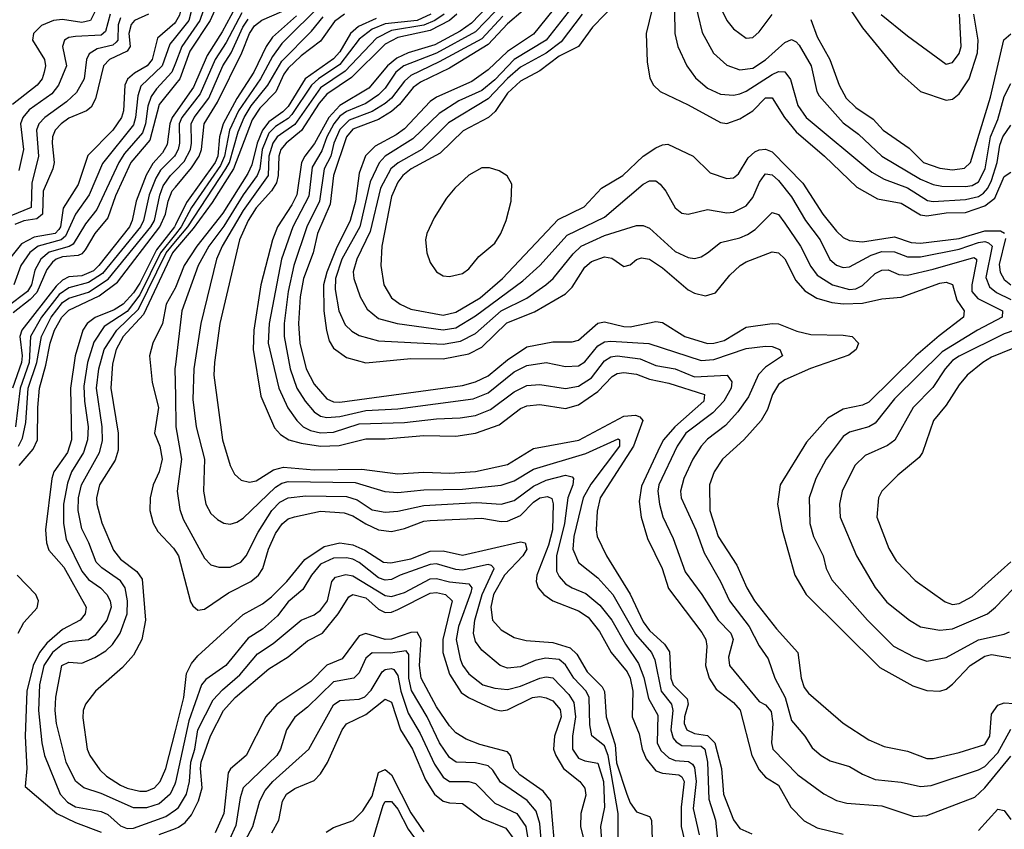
# Model space of a CAD drawing. Header units: inches. Extents: x 990535 to 1117859, y 769386 to 892122.
# Tile 331 of 656: x 1069517 to 1072570, y 783801 to 786313. Entities that reach past the tile are written whole.
import ezdxf

# ---------------------------------------------------------------- set-up
doc = ezdxf.new("R2010")
doc.units = ezdxf.units.IN
doc.header["$MEASUREMENT"] = 0
doc.layers.add('B0768', color=7, linetype='Continuous')
doc.layers.add('B0778', color=7, linetype='Continuous')

msp = doc.modelspace()

# ---------------------------------------------------------------- linework, layer by layer
at = {"layer": 'B0768', "color": 5}
for points, elevation in [([(1069776.1, 786390), (1069737.2, 786310), (1069710, 786303.8), (1069650, 786313.3), (1069621.5, 786310), (1069584.6, 786295.4), (1069559.5, 786270), (1069556.7, 786250), (1069593.6, 786190), (1069596.8, 786170), (1069593.4, 786150), (1069586.4, 786130), (1069571.3, 786110), (1069494.6, 786050)], 2920), ([(1069830, 786318.6), (1069822.8, 786297.2), (1069821, 786250), (1069816.8, 786243.2), (1069805.7, 786234.3), (1069757.9, 786222.1), (1069732.5, 786207.5), (1069724.3, 786190), (1069716.6, 786130), (1069692.8, 786087.2), (1069662.2, 786057.8), (1069594.7, 786010), (1069576.4, 785990), (1069569.3, 785970), (1069575.8, 785890), (1069554.5, 785805.5), (1069552.5, 785730), (1069490, 785704.3)], 2960), ([(1070000, 786305.7), (1069997.8, 786302.2), (1069944.4, 786255.6), (1069928.4, 786190), (1069912.2, 786170), (1069873.2, 786146.8), (1069851.9, 786128.1), (1069842.9, 786110), (1069839.1, 786030), (1069833.3, 786010), (1069805.5, 785970), (1069728, 785892), (1069698.1, 785801.9), (1069652.2, 785727.8), (1069643.2, 785670), (1069638.3, 785661.7), (1069626.9, 785650), (1069561.7, 785638.3), (1069522.3, 785617.7), (1069490, 785575.9)], 3020), ([(1069916.6, 786330), (1069873.2, 786310), (1069862.3, 786297.7), (1069855.5, 786270), (1069860, 786230), (1069850, 786215.4), (1069796.1, 786190), (1069777.2, 786170), (1069752.2, 786067.8), (1069738.3, 786041.7), (1069724.6, 786030), (1069670, 786007.2), (1069645.4, 785990), (1069627.2, 785970), (1069618.8, 785950), (1069617.8, 785930), (1069624.2, 785870), (1069620.2, 785850), (1069590, 785780.7), (1069587.7, 785710), (1069570, 785695.2), (1069530, 785689.1), (1069502.4, 785677.6)], 2980), ([(1069797.2, 786330), (1069783.5, 786276.5), (1069770, 786264.6), (1069690, 786261.2), (1069670, 786257.7), (1069656.6, 786250), (1069650.1, 786230), (1069662.8, 786170), (1069637.5, 786110), (1069616.7, 786083.3), (1069546.8, 786033.2), (1069526.5, 786010), (1069519.6, 785990), (1069528.7, 785910), (1069514.7, 785845.3)], 2940), ([(1070000, 786258.4), (1069983, 786237.1), (1069958.6, 786170), (1069893.3, 786106.7), (1069883.1, 786076.9), (1069876.6, 786010), (1069870, 785987.1), (1069773.5, 785866.5), (1069732.7, 785770), (1069690, 785709.9), (1069658.7, 785641.3), (1069645.6, 785630), (1069574.6, 785610), (1069549, 785591), (1069520.3, 785550), (1069499.1, 785490)], 3040), ([(1070000, 786178.1), (1069989, 786150), (1069941.4, 786098.6), (1069925.3, 786074.7), (1069914.9, 786045.1), (1069907.3, 785990), (1069898.2, 785961.8), (1069842.2, 785897.8), (1069824.4, 785870), (1069756, 785724), (1069720.7, 785679.3), (1069683, 785617), (1069670.5, 785609.5), (1069608.1, 785591.9), (1069582.5, 785570), (1069564.2, 785535.8), (1069553.9, 785490), (1069541.4, 785470), (1069478.1, 785421.9)], 3060), ([(1070000, 786112.6), (1069950, 786050), (1069920.5, 785939.5), (1069861.6, 785870), (1069813.9, 785766.1), (1069790, 785697.9), (1069750.2, 785649.8), (1069720.6, 785599.4), (1069710, 785586.5), (1069698.8, 785581.2), (1069650, 785577.7), (1069630, 785570.1), (1069619.3, 785560.7), (1069601.7, 785538.3), (1069570, 785466.9), (1069550, 785445.2), (1069496.8, 785403.2)], 3080), ([(1070000, 786024.5), (1069989.6, 786010), (1069982.5, 785990), (1069974.7, 785925.3), (1069960.2, 785899.8), (1069930, 785866.6), (1069909.1, 785830.9), (1069878.1, 785750), (1069865.9, 785690), (1069857.4, 785670), (1069762.9, 785550), (1069745.8, 785534.2), (1069710, 785518.7), (1069670, 785515), (1069650, 785504.9), (1069630, 785486.4), (1069524, 785350), (1069517.8, 785330), (1069524.9, 785270), (1069522.8, 785250), (1069495.3, 785170)], 3120), ([(1070000, 785894.9), (1069997.1, 785890), (1069953.9, 785846.1), (1069938.8, 785821.2), (1069918.4, 785770), (1069901.5, 785690), (1069891.5, 785670), (1069774.3, 785525.7), (1069730, 785497.8), (1069670, 785481.3), (1069639.4, 785460.6), (1069584.5, 785390), (1069550.4, 785330), (1069546.3, 785250), (1069518.3, 785170), (1069503.9, 785050)], 3140), ([(1069513.2, 784990), (1069525.6, 785014.4), (1069536.2, 785063.8), (1069543.5, 785170), (1069570.4, 785250), (1069584.5, 785330), (1069614.8, 785390), (1069650, 785435.6), (1069670, 785448.7), (1069730, 785468.1), (1069791.9, 785508.1), (1069923.9, 785670), (1069934.7, 785690), (1069951.3, 785768.7), (1069962.5, 785797.5), (1069984.3, 785830), (1070000, 785845.6)], 3160), ([(1069515.1, 784930), (1069559.4, 784980.6), (1069571.9, 785010), (1069573, 785110), (1069579, 785170), (1069598.6, 785241.4), (1069611.4, 785310), (1069625.4, 785350), (1069648.1, 785390), (1069670, 785412.1), (1069763.9, 785456.1), (1069820.8, 785499.2), (1069951.4, 785670), (1069969.3, 785710), (1069977.5, 785750), (1069990, 785781.9), (1070000, 785793.9)], 3180), ([(1070000, 785676.6), (1069996.8, 785670), (1069941.3, 785598.7), (1069890, 785496), (1069870, 785465.8), (1069837.5, 785430), (1069810, 785412.8), (1069751.2, 785388.8), (1069726.3, 785370), (1069713, 785350), (1069688.9, 785270), (1069674.3, 785170), (1069677.8, 785010), (1069665.6, 784970), (1069623.3, 784910), (1069617.2, 784890), (1069597.3, 784730), (1069600.2, 784690), (1069607.3, 784667.3), (1069654.5, 784614.5), (1069723.1, 784490), (1069720.1, 784470), (1069704.3, 784450), (1069650, 784421.1), (1069601.5, 784378.5), (1069579, 784350), (1069558.5, 784310), (1069539.6, 784230), (1069534.6, 784090), (1069538.8, 783990), (1069533.7, 783933.7), (1069632.6, 783850), (1069690, 783822.1), (1069770, 783792.8)], 3220), ([(1070000, 785647.8), (1069953.8, 785590), (1069890, 785459.2), (1069850, 785407.7), (1069779.2, 785360.8), (1069747, 785313), (1069726.9, 785250), (1069715.8, 785175.8), (1069717.7, 785130), (1069729.6, 785050), (1069726.9, 785010), (1069715.4, 784970), (1069678.1, 784910), (1069665.1, 784874.9), (1069653.3, 784810), (1069652.5, 784750), (1069661.3, 784701.3), (1069710, 784602.4), (1069730, 784575.8), (1069767.4, 784550), (1069786.9, 784530), (1069797.3, 784510), (1069801, 784490), (1069787.1, 784450), (1069750, 784402.7), (1069730, 784389.3), (1069670, 784382.6), (1069650, 784374.9), (1069618.9, 784350), (1069592.5, 784310), (1069578.2, 784250), (1069575, 784170), (1069585.3, 784070), (1069594, 784030), (1069643.1, 783910), (1069665.3, 783885.3), (1069690, 783870.9), (1069770, 783856.9), (1069790, 783847.7), (1069830, 783812.3), (1069850, 783803.9), (1069870, 783805.1), (1069970, 783840.8), (1070000, 783862)], 3240), ([(1070000, 783947.1), (1069998.7, 783941.3), (1069983.7, 783910), (1069950, 783880.8), (1069910, 783867.5), (1069870, 783867.9), (1069770, 783912.1), (1069715.6, 783930), (1069690, 783950.8), (1069661.2, 784010), (1069631.7, 784130), (1069627.2, 784170), (1069629.2, 784210.8), (1069648.3, 784310), (1069670, 784319.9), (1069710, 784317), (1069750, 784334.1), (1069784.5, 784355.5), (1069805.1, 784374.9), (1069828.6, 784410), (1069850.3, 784470), (1069851, 784510), (1069844.1, 784550), (1069830, 784572.2), (1069772.2, 784612.2), (1069754.1, 784630), (1069732, 784690), (1069710, 784733.7), (1069698.4, 784790), (1069699.1, 784830), (1069708.5, 784870), (1069764.3, 784970), (1069773.6, 785006.4), (1069773.1, 785050), (1069755.6, 785170), (1069762.1, 785230), (1069778.6, 785290), (1069818.6, 785350), (1069885.3, 785414.7), (1069970.9, 785590), (1070000, 785624.7)], 3260), ([(1070000, 785601), (1069990.5, 785590), (1069901.4, 785398.6), (1069838.4, 785330), (1069816.5, 785290), (1069805.3, 785245.3), (1069800.2, 785170), (1069822.9, 785030), (1069822.4, 784977.6), (1069813.1, 784946.9), (1069764.2, 784870), (1069755.3, 784830), (1069756.1, 784810), (1069771.6, 784751.6), (1069807.7, 784667.7), (1069830, 784639.2), (1069880.8, 784600.8), (1069896.9, 784576.9), (1069907.1, 784450), (1069895.4, 784390), (1069870, 784341.6), (1069836.4, 784303.6), (1069752.5, 784230), (1069720.8, 784190), (1069713.8, 784170), (1069713.2, 784146.8), (1069725.9, 784050), (1069734.7, 784030), (1069765.8, 783985.8), (1069786, 783966), (1069830, 783937.8), (1069850, 783928.5), (1069890, 783919.2), (1069910, 783919.8), (1069935, 783930), (1069953.2, 783950), (1069970.1, 783989.9), (1070000, 784107)], 3280), ([(1070000, 785481.8), (1069999.5, 785480.5), (1069971.8, 785430), (1069959.6, 785370), (1069929.7, 785310), (1069919.5, 785270), (1069927.6, 785187.6), (1069947.2, 785110), (1069935.5, 785030), (1069951.8, 784990), (1069958.8, 784950), (1069950.1, 784910), (1069931.2, 784870), (1069921.3, 784830), (1069921.2, 784790), (1069931.2, 784751.2), (1069945.2, 784725.2), (1069994, 784674), (1070000, 784664.7)], 3320), ([(1070000, 785243.5), (1069998.3, 785230), (1070000, 785144.7)], 3340), ([(1069512.3, 784410), (1069530, 784442.6), (1069571.2, 784488.8), (1069575.9, 784510), (1069566.8, 784530), (1069509.4, 784589.4)], 3180), ([(1069950, 783785.6), (1070000, 783804.2)], 3220)]:
    msp.add_lwpolyline(points, dxfattribs=dict(at, elevation=elevation))
at = {"layer": 'B0778', "color": 5}
for points, elevation in [([(1070000, 786901.4), (1070026.1, 786850), (1070075.3, 786795.3), (1070122.9, 786762.9), (1070253.8, 786693.8), (1070269.6, 786669.6), (1070274.9, 786650), (1070272.4, 786630), (1070264.2, 786610), (1070220.1, 786550), (1070190.7, 786490), (1070180.3, 786479.7), (1070155.9, 786464.1), (1070071.6, 786428.4), (1070042.7, 786410), (1070026.8, 786393.2), (1070013.1, 786326.9), (1070000, 786305.7)], 3020), ([(1072036.5, 786430), (1072130, 786287.7), (1072243, 786150), (1072310.2, 786090), (1072390, 786063.3), (1072410, 786066.9), (1072430, 786083), (1072461.1, 786130), (1072487.1, 786210), (1072489.5, 786250), (1072475.7, 786330)], 3720), ([(1071546.9, 786413.1), (1071548.3, 786270), (1071558.1, 786230), (1071585.7, 786170), (1071612.4, 786132.4), (1071650, 786100.6), (1071690, 786081.7), (1071730, 786078.4), (1071750, 786083), (1071770, 786091.4), (1071850, 786143), (1071870, 786151.8), (1071890, 786151.1), (1071907.2, 786127.2), (1071930, 786046.4), (1071955.7, 786010), (1072159.6, 785839.6), (1072197.9, 785817.9), (1072270, 785791.1), (1072332, 785752), (1072350, 785748.7), (1072450, 785754.7), (1072490, 785764.9), (1072505.5, 785774.5), (1072519.2, 785790), (1072530, 785814.3), (1072548.3, 785870), (1072556.1, 785923.9), (1072566, 785950), (1072590, 785985.8)], 3640), ([(1071662.7, 786410), (1071709.6, 786310), (1071730, 786284.8), (1071770, 786255.6), (1071790, 786258), (1071810, 786275.6), (1071850, 786328.8)], 3680), ([(1070057, 786370), (1070041.2, 786310), (1070000, 786258.4)], 3040), ([(1070096.9, 786370), (1070076, 786310), (1070020.4, 786230), (1070000, 786178.1)], 3060), ([(1070134.3, 786370), (1070107.5, 786310), (1070044.9, 786215.1), (1070013.8, 786130), (1070000, 786112.6)], 3080), ([(1070456.2, 786363.8), (1070330, 786239.4), (1070301.1, 786198.9), (1070263.7, 786130), (1070195.7, 786030), (1070167.8, 785970), (1070152.4, 785890), (1070139.8, 785860.2), (1070049.9, 785730.1), (1070017.8, 785670), (1070000, 785647.8)], 3240), ([(1071192.9, 786370), (1071110, 786267.8), (1071030, 786214.4), (1070970, 786157.4), (1070919.1, 786120.9), (1070810, 786072.5), (1070790, 786059.4), (1070710, 785974.2), (1070684.5, 785955.5), (1070619.3, 785920.7), (1070589.7, 785890.3), (1070570, 785836.5), (1070558, 785750), (1070542.1, 785690), (1070498, 785602), (1070469.5, 785530), (1070459, 785490), (1070459.7, 785410), (1070468.4, 785348.4), (1070477.2, 785317.2), (1070490, 785293.9), (1070530, 785265.1), (1070590, 785248.7), (1070730, 785262), (1070830, 785261.2), (1070910, 785276.4), (1070950, 785296.9), (1071027.9, 785372.1), (1071113, 785407), (1071210, 785462.9), (1071230, 785483.3), (1071270, 785545.4), (1071290, 785562.8), (1071330, 785577.8), (1071352.9, 785572.9), (1071390, 785547.6), (1071410, 785552), (1071430, 785568.6), (1071445.5, 785574.5), (1071470, 785570.5), (1071510, 785543.6), (1071590, 785474.5), (1071610, 785464.1), (1071643.4, 785456.6), (1071674.2, 785465.8), (1071719.5, 785520.5), (1071751.4, 785550), (1071770, 785561.5), (1071850, 785592.5), (1071870, 785589.6), (1071890, 785571.3), (1071924, 785504), (1071951.4, 785471.4), (1071988.9, 785448.9), (1072035.6, 785435.6), (1072071.1, 785431.1), (1072130, 785434), (1072190, 785446.7), (1072250, 785452.3), (1072370, 785495.6), (1072390, 785498.3), (1072410, 785491.8), (1072423.1, 785443.1), (1072445.8, 785410), (1072443.9, 785390), (1072367.9, 785332.1), (1072296.3, 785270), (1072150, 785126.4), (1072130, 785116.8), (1072070, 785104.6), (1072023.1, 785076.9), (1071957.3, 785002.7), (1071875.2, 784870), (1071866.4, 784810), (1071881, 784730), (1071921, 784590), (1071955.8, 784530), (1072183.7, 784303.7), (1072286.6, 784246.6), (1072330, 784232.1), (1072370, 784230.1), (1072390, 784236.6), (1072410, 784251.6), (1072464.8, 784310), (1072510, 784338.7), (1072530, 784343.2), (1072590, 784333.4)], 3520), ([(1071370, 786367.9), (1071293.3, 786290), (1071249.8, 786230.2), (1071190, 786199.9), (1071130, 786154.3), (1071070, 786122.1), (1071030, 786085.4), (1070991.7, 786028.3), (1070970.9, 786009.1), (1070891.9, 785968.1), (1070821.3, 785898.7), (1070731.4, 785850), (1070705, 785830), (1070690, 785808.9), (1070670, 785764), (1070639.7, 785610), (1070636.7, 785550), (1070646.1, 785490), (1070670.1, 785450), (1070696.8, 785430), (1070730, 785414.7), (1070830, 785396.1), (1070870, 785405.3), (1070945.3, 785450), (1071013.9, 785510), (1071187.3, 785692.7), (1071267.7, 785732.3), (1071321.4, 785790), (1071387.8, 785830), (1071450, 785889.3), (1071490, 785915.4), (1071510, 785925.2), (1071527.3, 785927.3), (1071605.2, 785890), (1071657.8, 785837.8), (1071710, 785820.6), (1071730, 785822.5), (1071745.5, 785834.5), (1071775.7, 785884.3), (1071797.1, 785902.9), (1071810, 785909.7), (1071830, 785911.7), (1071850, 785903.1), (1071945.7, 785805.7), (1072007.2, 785710), (1072050, 785657.3), (1072070, 785636.8), (1072090, 785628), (1072130, 785624.1), (1072230, 785639.8), (1072281.5, 785621.5), (1072310, 785619.4), (1072430, 785634.7), (1072510, 785658.3), (1072558.3, 785658.3), (1072570.7, 785650.7)], 3580), ([(1071488.6, 786390), (1071459.2, 786270), (1071462.7, 786182.7), (1071471.5, 786131.5), (1071482.4, 786110), (1071503.6, 786090), (1071590, 786049), (1071690, 785993.8), (1071710, 785991.3), (1071750, 786005.7), (1071790, 786030.5), (1071830, 786070.1), (1071850, 786070.1), (1071888.2, 786010), (1071924.9, 785964.9), (1072012.4, 785890), (1072113.4, 785793.4), (1072177.3, 785757.3), (1072250, 785743.9), (1072310, 785707.3), (1072330, 785704.3), (1072390, 785713.5), (1072450, 785714.7), (1072510, 785735.8), (1072540.9, 785759.1), (1072570, 785826.6), (1072590, 785839.6)], 3620), ([(1071606.5, 786386.5), (1071633.5, 786273.5), (1071668.8, 786208.8), (1071710, 786172.3), (1071750, 786157.9), (1071790, 786162.5), (1071830, 786188.1), (1071890, 786242.7), (1071910, 786251.9), (1071924.3, 786244.3), (1071934.3, 786234.3), (1071971.8, 786170), (1071989.3, 786090), (1071996.5, 786076.5), (1072070, 785992.9), (1072117.9, 785957.9), (1072190.1, 785890), (1072310, 785818.7), (1072350, 785801.3), (1072376.6, 785796.6), (1072450, 785795.6), (1072470, 785798.7), (1072490, 785810.4), (1072510.4, 785850), (1072527.1, 785950), (1072550, 786003.8), (1072570, 786074.7), (1072590, 786115.3)], 3660), ([(1070185.7, 786350), (1070144.9, 786275.1), (1070098, 786202), (1070056.6, 786103.4), (1070000, 786024.5)], 3120), ([(1070000, 785793.9), (1070050, 785853.8), (1070074.1, 785890), (1070081, 785910), (1070088.7, 785990), (1070130, 786057.6), (1070206.2, 786210), (1070229.9, 786270), (1070245.6, 786294.4), (1070268.4, 786311.6), (1070330, 786338.6)], 3180), ([(1070206.2, 786333.8), (1070157.4, 786242.6), (1070123.6, 786190), (1070076.8, 786083.2), (1070020, 786010), (1070011.2, 785990), (1070013.1, 785930), (1070009, 785910), (1070000, 785894.9)], 3140), ([(1070966.9, 786353.1), (1070917.8, 786302.2), (1070882.5, 786277.5), (1070804.9, 786235.1), (1070721.4, 786210), (1070686.1, 786193.9), (1070657.4, 786170), (1070599.7, 786100.3), (1070510, 786046.6), (1070475.3, 786010), (1070431.6, 785928.4), (1070401, 785890), (1070390.8, 785870), (1070376.7, 785770), (1070361.5, 785738.5), (1070316.9, 785670), (1070300.7, 785630), (1070265.1, 785490), (1070242.7, 785350), (1070241.4, 785290), (1070265.3, 785145.3), (1070307.3, 785047.3), (1070326.1, 785026.1), (1070352.1, 785010), (1070390, 784998.8), (1070450, 784989.7), (1070507.7, 784992.3), (1070590, 785012.8), (1070650, 785012.9), (1070770, 785023.1), (1070870, 785020.9), (1070930, 785030.1), (1071003.6, 785056.4), (1071070, 785106.9), (1071090, 785114.8), (1071130, 785119.5), (1071210, 785106.7), (1071250, 785118), (1071310, 785159.3), (1071354.1, 785205.9), (1071370, 785215.5), (1071390, 785219), (1071430, 785213.8), (1071470, 785198), (1071530, 785185.6), (1071641, 785150), (1071638.8, 785130), (1071548.2, 785050), (1071513.9, 785010), (1071503.2, 784990), (1071445.4, 784865.4), (1071438.1, 784818.1), (1071444.5, 784770), (1071464, 784704), (1071508.9, 784610), (1071528.9, 784548.9), (1071632.4, 784412.4), (1071645.1, 784390), (1071648.2, 784370), (1071644.1, 784310), (1071655.2, 784270), (1071676.5, 784236.5), (1071730, 784194.7), (1071751, 784170.9), (1071787.7, 784030), (1071810, 783985.9), (1071830, 783962.7), (1071870, 783938.3), (1071908, 783870), (1071950, 783827.4), (1071990, 783806.1), (1072070, 783786.7)], 3420), ([(1070990, 786337.2), (1070930, 786275.6), (1070810, 786209.1), (1070707.8, 786170), (1070683.2, 786150), (1070650, 786100.8), (1070630, 786079.8), (1070590, 786053.5), (1070530, 786028.4), (1070510, 786014.1), (1070490.8, 785990), (1070470, 785950), (1070454.1, 785905.9), (1070424.5, 785855.5), (1070414.2, 785765.8), (1070364.4, 785670), (1070328.7, 785570), (1070290.5, 785370), (1070287.5, 785310), (1070321.1, 785170), (1070348.7, 785108.7), (1070376, 785070), (1070396.4, 785050), (1070418.7, 785038.7), (1070450, 785031.3), (1070490, 785033.5), (1070570, 785059), (1070710, 785063.6), (1070810, 785074.7), (1070882.5, 785077.5), (1070930, 785085.5), (1070976.8, 785103.2), (1071050, 785158.5), (1071090, 785177.7), (1071130, 785181.3), (1071210, 785169.1), (1071250, 785176.5), (1071290, 785202.2), (1071330, 785254.3), (1071350, 785266.8), (1071370, 785270), (1071441.2, 785261.2), (1071490, 785240.7), (1071550, 785230), (1071610, 785205.4), (1071711.3, 785210), (1071724.9, 785190), (1071723.2, 785170), (1071701, 785130), (1071666.4, 785093.6), (1071582.9, 785030), (1071556, 784990), (1071499.3, 784870), (1071495.9, 784850), (1071500.7, 784810), (1071511.3, 784771.2), (1071543.3, 784703.3), (1071580.5, 784600.5), (1071632.4, 784530), (1071682.6, 784450), (1071722, 784410), (1071729.6, 784390), (1071715.1, 784335.1), (1071717.7, 784310), (1071810, 784197.4), (1071830, 784187.3), (1071846.8, 784166.8), (1071852.6, 784130), (1071848, 784070), (1071852.6, 784050), (1071930, 783970.1), (1072011, 783911), (1072050, 783890.8), (1072082.3, 783882.3), (1072190, 783873.9), (1072290, 783841.3), (1072330, 783844.6), (1072478.5, 783901.5), (1072510, 783930.1), (1072590, 784027.8)], 3440), ([(1071078.5, 786341.5), (1071030, 786300.4), (1070970, 786235.7), (1070850, 786162.7), (1070760.3, 786119.7), (1070737.7, 786102.3), (1070695, 786050), (1070670, 786028), (1070630, 786003.4), (1070550, 785973.1), (1070530.9, 785950), (1070490, 785830), (1070479.6, 785740.4), (1070440.2, 785650), (1070427.1, 785590), (1070397.5, 785510), (1070386.7, 785453.3), (1070381.5, 785370), (1070385.9, 785310), (1070405.2, 785230), (1070430, 785182.6), (1070470, 785136.6), (1070490, 785127.7), (1070510, 785126.1), (1070890, 785178.6), (1070930, 785190), (1070970, 785208), (1071030, 785257.8), (1071090, 785298.5), (1071170, 785314), (1071230, 785313.5), (1071250, 785318.7), (1071310, 785371.1), (1071330, 785375.7), (1071390, 785361.3), (1071410, 785360.6), (1071490, 785376.7), (1071510, 785373.5), (1071579.1, 785330), (1071650, 785308.5), (1071670, 785309.1), (1071701.9, 785318.1), (1071770, 785359.2), (1071850, 785370.1), (1071870, 785369.7), (1071926.9, 785346.9), (1071970, 785336.5), (1072070, 785334.5), (1072098.9, 785330), (1072118.4, 785310), (1072111, 785290), (1072087.9, 785272.1), (1071969.6, 785230.4), (1071890, 785195.8), (1071870, 785181.4), (1071851, 785150), (1071835.9, 785104.1), (1071816.3, 785070), (1071762.7, 785010), (1071696.8, 784950), (1071670.6, 784910), (1071656.4, 784870), (1071657.6, 784790), (1071683.2, 784710), (1071741, 784621), (1071772.3, 784550), (1071795.7, 784510), (1071863.7, 784423.7), (1071930.1, 784350.1), (1071940.1, 784270), (1071950, 784240.9), (1071963.2, 784223.2), (1072070, 784130.9), (1072150, 784079), (1072197.8, 784057.8), (1072270, 784043.3), (1072330, 784021.4), (1072350, 784021), (1072430, 784039.7), (1072510, 784064.8), (1072525.2, 784090), (1072530, 784158.2), (1072550, 784186), (1072570, 784193.2), (1072630, 784189.1)], 3480), ([(1071228.9, 786351.1), (1071149.5, 786250), (1071050.6, 786189.4), (1070990, 786126.3), (1070950, 786093.7), (1070879, 786061), (1070817.7, 786022.3), (1070736.4, 785943.6), (1070650.8, 785890), (1070631.4, 785868.6), (1070604.2, 785810), (1070571.5, 785670), (1070515.9, 785570), (1070496, 785510), (1070495.8, 785475.8), (1070507.1, 785410), (1070526.5, 785366.5), (1070546.9, 785346.9), (1070570, 785333.1), (1070630, 785316.8), (1070830, 785306.5), (1070884.2, 785315.8), (1070930, 785339.5), (1071010, 785409.6), (1071090, 785448.6), (1071148.6, 785490), (1071171.1, 785510), (1071233.3, 785586.7), (1071258.5, 785610), (1071330, 785643.6), (1071430, 785674.5), (1071450, 785674.1), (1071470, 785666.2), (1071550, 785593.6), (1071590, 785575.5), (1071610, 785572.5), (1071630, 785577.8), (1071649.8, 785590), (1071690, 785621.9), (1071750, 785636.1), (1071773.6, 785646.4), (1071797.4, 785662.6), (1071850, 785714.5), (1071870, 785708.3), (1071890, 785681.8), (1071938.4, 785610), (1071970, 785547.6), (1071990, 785520.5), (1072037.7, 785490), (1072090, 785476.2), (1072110, 785478.1), (1072130, 785488), (1072170, 785526.1), (1072190, 785536.3), (1072210, 785536.9), (1072242.7, 785522.7), (1072270, 785520.7), (1072350, 785538.7), (1072475.3, 785575.3), (1072483.9, 785570), (1072483.6, 785563.6), (1072469.1, 785490), (1072469.7, 785469.7), (1072488.1, 785448.1), (1072564.4, 785410), (1072563.3, 785390), (1072486.9, 785350), (1072377.2, 785282.8), (1072230, 785136.4), (1072170, 785061.5), (1072150.1, 785049.9), (1072090, 785033), (1072070, 785019.6), (1072017.9, 784950), (1071985.5, 784890), (1071965, 784830), (1071966.8, 784750), (1071978.8, 784710), (1072008.6, 784650), (1072017.9, 784610), (1072035.6, 784575.6), (1072146.1, 784450), (1072226.9, 784370), (1072290, 784336.1), (1072330, 784323.4), (1072390, 784334.4), (1072490, 784389.5), (1072570, 784406.7), (1072585.8, 784414.2)], 3540), ([(1070524.3, 786330), (1070492.9, 786307.1), (1070450, 786246.4), (1070390, 786200.7), (1070350, 786163.1), (1070336.5, 786143.5), (1070311.3, 786088.7), (1070261.9, 786038.1), (1070237.5, 786002.5), (1070180.6, 785850), (1070113.9, 785746.1), (1070055.1, 785664.9), (1070000, 785601)], 3280), ([(1070791.9, 786330), (1070749.4, 786310.6), (1070650, 786299.9), (1070610, 786284), (1070570, 786252.1), (1070510, 786174.4), (1070443.9, 786130), (1070421.7, 786110), (1070361.5, 786018.5), (1070350, 786006.2), (1070310, 785981.8), (1070290, 785960.6), (1070269.3, 785910), (1070261.4, 785850), (1070253.3, 785830), (1070210.2, 785770), (1070150, 785672.5), (1070103.4, 785610), (1070070.7, 785550), (1070020.4, 785410), (1070000, 785243.5)], 3340), ([(1070375.1, 786324.9), (1070300.7, 786259.3), (1070281.1, 786230), (1070242.8, 786150), (1070190, 786068.5), (1070148.5, 785990), (1070136.8, 785950), (1070131.4, 785890), (1070122.8, 785870), (1070034, 785746), (1070000, 785676.6)], 3220), ([(1070000, 785624.7), (1070038.1, 785670), (1070156.7, 785850), (1070167.3, 785870), (1070194.5, 785965.5), (1070213.5, 786010), (1070234.5, 786045.5), (1070286.1, 786110), (1070330, 786184.7), (1070422.1, 786277.9), (1070458.5, 786321.5)], 3260), ([(1070622.9, 786317.1), (1070567.7, 786292.3), (1070542.8, 786270), (1070510, 786213.8), (1070490, 786191.4), (1070402.6, 786130), (1070350, 786044.2), (1070333.2, 786026.8), (1070290, 785996.2), (1070270.5, 785970), (1070253.8, 785930), (1070237.2, 785862.8), (1070224.6, 785835.4), (1070146.8, 785713.2), (1070066.2, 785610), (1070027.5, 785550), (1070000, 785481.8)], 3320), ([(1070000, 785845.6), (1070027.2, 785872.8), (1070046.5, 785910), (1070050, 785930), (1070048.6, 785990), (1070058.4, 786010), (1070104.1, 786070), (1070147.2, 786170), (1070173, 786210), (1070208.9, 786290), (1070225.2, 786314.8)], 3160), ([(1070833.6, 786330), (1070804.7, 786310), (1070770, 786295.6), (1070670, 786279.3), (1070623.9, 786256.1), (1070526.4, 786153.6), (1070450, 786101.8), (1070370, 785987.7), (1070315.4, 785950), (1070301.8, 785930), (1070289.9, 785890), (1070287.2, 785830), (1070210, 785721.2), (1070145.2, 785610), (1070127, 785570), (1070079.3, 785370), (1070057.3, 785230), (1070054.3, 785134.3), (1070064, 785050), (1070090.4, 784950), (1070087.2, 784850), (1070094.1, 784810), (1070110, 784781.1), (1070130, 784762.2), (1070150, 784750.9), (1070170, 784748.1), (1070190, 784753.9), (1070210, 784766.8), (1070310, 784862.7), (1070330, 784875), (1070350, 784880.3), (1070557.3, 784877.3), (1070649.5, 784849.5), (1070690, 784846.3), (1070770, 784854), (1070890, 784856.1), (1071010, 784868.6), (1071050, 784881.9), (1071110, 784918.6), (1071272.3, 784967.7), (1071372.9, 785012.9), (1071376.6, 785010), (1071377.5, 784990), (1071287.6, 784872.4), (1071264, 784830), (1071234.9, 784710), (1071232, 784670), (1071250, 784629.4), (1071310, 784581.9), (1071356.2, 784530), (1071426.7, 784406.7), (1071476.3, 784350), (1071486.6, 784326.6), (1071506.3, 784230), (1071538.7, 784190), (1071542.5, 784170), (1071536, 784110), (1071543.9, 784083.9), (1071552.4, 784072.4), (1071570, 784061.2), (1071630, 784059.7), (1071641.5, 784050), (1071649.5, 784010), (1071654.4, 783894.4), (1071674.3, 783830), (1071680.4, 783770)], 3360), ([(1070872.1, 786330), (1070850, 786310.1), (1070790, 786279.9), (1070690, 786257.9), (1070650, 786237.3), (1070546.3, 786133.7), (1070470, 786082.3), (1070445.8, 786054.2), (1070390.5, 785969.5), (1070343.5, 785930), (1070327.3, 785910), (1070320.4, 785890), (1070318.7, 785830), (1070313.2, 785806.8), (1070297.5, 785782.5), (1070250, 785729.6), (1070225.9, 785690), (1070198.9, 785630), (1070137.5, 785370), (1070120.8, 785250), (1070119.3, 785210), (1070146.5, 785010), (1070170.1, 784930.1), (1070183.3, 784903.3), (1070204.3, 784884.3), (1070230, 784877.9), (1070250, 784882.8), (1070303.8, 784916.2), (1070335.4, 784924.6), (1070430, 784916.1), (1070578.3, 784918.3), (1070690, 784904.6), (1070770, 784909.2), (1070850, 784906.1), (1070930, 784911.8), (1071030, 784933.5), (1071110, 784983.2), (1071251, 785009), (1071390, 785083.5), (1071426.3, 785086.3), (1071440.5, 785080.5), (1071449, 785070), (1071420, 784990), (1071316.8, 784830), (1071308, 784788), (1071304.7, 784730), (1071307.7, 784710), (1071336.5, 784650), (1071410.3, 784530.3), (1071450, 784445.1), (1071470, 784418.3), (1071516.1, 784376.2), (1071531.6, 784351.6), (1071536.4, 784270), (1071543.5, 784250), (1071586.6, 784206.6), (1071589.4, 784190), (1071578.7, 784150), (1071577.9, 784130), (1071586.2, 784110), (1071610, 784098.5), (1071650, 784092.6), (1071673, 784070), (1071692.9, 783990), (1071699.9, 783910), (1071730, 783830.7), (1071750, 783803.8), (1071787, 783787)], 3380), ([(1071015.7, 786324.3), (1070950, 786254), (1070818.2, 786181.8), (1070730, 786139.6), (1070710, 786122.6), (1070670, 786070), (1070650, 786053.2), (1070610, 786027.8), (1070538.5, 786001.5), (1070510, 785972.3), (1070491.1, 785930), (1070481.6, 785890), (1070460.9, 785850), (1070446.5, 785750), (1070407.1, 785670), (1070367, 785550), (1070349.4, 785470), (1070337, 785370), (1070337.5, 785330), (1070356.2, 785230), (1070376.6, 785170), (1070401.9, 785130), (1070430, 785096.6), (1070450, 785083), (1070470, 785078.7), (1070510, 785082.1), (1070590, 785100.9), (1070690, 785105.9), (1070923.4, 785136.6), (1070970, 785155.6), (1071050, 785220.6), (1071090, 785240.3), (1071149.4, 785249.4), (1071210, 785236.6), (1071250, 785239), (1071270, 785251.7), (1071310, 785301.2), (1071330, 785313.5), (1071350, 785316.2), (1071468.3, 785308.3), (1071630, 785255.5), (1071670, 785258.5), (1071770, 785293.3), (1071830, 785300.5), (1071850, 785298.9), (1071874, 785290), (1071882, 785270), (1071830, 785235.2), (1071808, 785212), (1071777.3, 785142.7), (1071743.6, 785096.4), (1071705.6, 785054.4), (1071650, 785012.1), (1071629.7, 784990), (1071604.6, 784950), (1071576.4, 784890), (1071566, 784850), (1071568.2, 784830), (1071613.2, 784730), (1071639.3, 784659.3), (1071689.8, 784569.8), (1071717.7, 784510), (1071778.8, 784430), (1071810, 784371), (1071838, 784330), (1071858.6, 784270), (1071890.5, 784210.5), (1071910, 784138.4), (1071952, 784090), (1071974.6, 784054.6), (1072002, 784030), (1072030, 784013.4), (1072090, 783996.1), (1072130, 783972.5), (1072170, 783956.3), (1072250, 783947.4), (1072310, 783934), (1072343.2, 783936.8), (1072490, 783985.4), (1072510, 783996.6), (1072550, 784038.8), (1072590, 784111.9)], 3460), ([(1071261.4, 786330), (1071195.9, 786244.1), (1071150, 786208.8), (1071070, 786165.4), (1071030, 786130.8), (1070970, 786067.2), (1070847, 785993), (1070764.4, 785910), (1070691, 785869), (1070667.6, 785850), (1070636.2, 785790), (1070603.6, 785656.4), (1070562.3, 785570), (1070551.1, 785531.1), (1070552.9, 785510), (1070572.9, 785452.9), (1070594.5, 785414.5), (1070630, 785386.2), (1070687.4, 785370), (1070830, 785350.7), (1070870, 785357), (1070930, 785393.8), (1071077.3, 785502.7), (1071130.3, 785550), (1071215, 785645), (1071330, 785700.2), (1071450, 785802.4), (1071470, 785812.7), (1071490, 785813), (1071503, 785803), (1071521.1, 785781.1), (1071550, 785729.2), (1071570, 785712.9), (1071590, 785709.4), (1071650, 785724), (1071710, 785714.3), (1071730, 785715.7), (1071770, 785735.9), (1071790, 785761.2), (1071810.7, 785809.3), (1071825.3, 785830), (1071830, 785834.4), (1071850, 785831.3), (1071870, 785814.3), (1071910, 785763.8), (1071953.8, 785690), (1071999.4, 785630), (1072029.2, 785569.2), (1072050, 785551), (1072070, 785544.4), (1072090, 785546.5), (1072157.3, 785582.7), (1072190, 785594.3), (1072230, 785592.9), (1072270, 785577.8), (1072310, 785577.1), (1072430, 785601), (1072490, 785621.5), (1072510, 785624.5), (1072520.9, 785620.9), (1072532.3, 785610), (1072512.8, 785512.8), (1072523.9, 785483.9), (1072546.3, 785466.3), (1072590, 785445)], 3560), ([(1071970, 786313.5), (1071990, 786260.2), (1072029.1, 786190), (1072058, 786110), (1072079.9, 786070), (1072110, 786040.7), (1072163.9, 786003.9), (1072194.4, 785970), (1072274.8, 785914.8), (1072320.1, 785870), (1072370, 785852.2), (1072410, 785847.7), (1072447.2, 785852.8), (1072465, 785870), (1072527, 786073), (1072569.1, 786250.9), (1072590, 786268.9)], 3680), ([(1072188.8, 786328.8), (1072270, 786262.5), (1072390, 786174.8), (1072410, 786180.2), (1072430, 786207.8), (1072436.7, 786230), (1072431.4, 786330)], 3740), ([(1072574.1, 785634.1), (1072554, 785554), (1072557.7, 785530), (1072570, 785507.1), (1072590, 785490.1)], 3580), ([(1072663, 785370), (1072570, 785338.2), (1072430.5, 785269.5), (1072410, 785255.6), (1072386.9, 785230), (1072348.4, 785171.6), (1072287.7, 785110), (1072231.2, 785008.8), (1072208.1, 784991.9), (1072138.7, 784961.3), (1072106.8, 784930), (1072067.9, 784850), (1072059.6, 784810), (1072060.9, 784770), (1072112.3, 784650), (1072170, 784551.6), (1072206.3, 784506.3), (1072275.9, 784450), (1072310, 784429.6), (1072370, 784419.1), (1072410, 784423.4), (1072518.3, 784470), (1072542.8, 784490), (1072624.6, 784575.4)], 3560), ([(1072630, 785306.8), (1072530, 785265.6), (1072503.6, 785250), (1072454.6, 785210), (1072430, 785180.2), (1072390, 785116.7), (1072350.1, 785070), (1072316, 784970), (1072305.7, 784954.3), (1072240.1, 784899.9), (1072190.9, 784850), (1072180.2, 784830), (1072175.3, 784770), (1072212.6, 784672.6), (1072234.4, 784634.4), (1072293.5, 784573.5), (1072387.1, 784507.1), (1072410, 784498.9), (1072430, 784501.7), (1072470, 784523.1), (1072590, 784631.4)], 3580), ([(1070000, 785144.7), (1070001.8, 785050), (1070019.1, 784950), (1070005.1, 784850), (1070013.9, 784793.9), (1070023.7, 784763.7), (1070090, 784642.2), (1070110, 784622.2), (1070134.4, 784614.4), (1070170, 784614.8), (1070202.9, 784630), (1070219.7, 784650), (1070257.1, 784722.9), (1070299.1, 784790), (1070324.2, 784815.8), (1070350.1, 784830.1), (1070404.1, 784835.9), (1070530, 784834.1), (1070563.9, 784823.9), (1070610, 784792.8), (1070650, 784785.4), (1070690, 784788.1), (1070770, 784805.9), (1070934.8, 784814.8), (1071010, 784810.1), (1071050, 784821.1), (1071110, 784866.3), (1071150, 784884.5), (1071210, 784900.1), (1071230, 784895.1), (1071234.2, 784890), (1071232.3, 784870), (1071217.1, 784830), (1071206.4, 784750), (1071181.2, 784650), (1071182.1, 784602.1), (1071190, 784585.5), (1071210, 784563.1), (1071230, 784550.1), (1071272.7, 784532.7), (1071316.4, 784496.4), (1071353.7, 784450), (1071395.8, 784375.8), (1071436.2, 784316.2), (1071452.3, 784272.3), (1071466.7, 784206.7), (1071495.5, 784155.5), (1071494.2, 784070), (1071505.4, 784045.4), (1071530, 784023.1), (1071550, 784014.6), (1071591.4, 784011.4), (1071603.7, 784003.7), (1071610, 783993), (1071615.2, 783950), (1071605.9, 783865.9), (1071624.5, 783784.5)], 3340), ([(1070000, 784664.7), (1070009.3, 784650), (1070047.3, 784507.3), (1070054.2, 784494.2), (1070070, 784480.8), (1070090, 784483.9), (1070164.6, 784535.4), (1070233.5, 784570), (1070258.1, 784590), (1070271.3, 784610), (1070288.6, 784670), (1070310, 784718.9), (1070330.9, 784749.1), (1070350, 784764.2), (1070369.1, 784770.9), (1070450, 784788.4), (1070522.9, 784782.9), (1070550, 784774.2), (1070590, 784748.9), (1070630, 784730.8), (1070670, 784725.2), (1070710, 784734.5), (1070770, 784757.1), (1070790, 784759.7), (1070950, 784766.9), (1071010, 784756.1), (1071030, 784757.4), (1071070, 784775.2), (1071110, 784816.3), (1071130, 784829.8), (1071153.9, 784833.9), (1071167.3, 784827.3), (1071171.2, 784811.2), (1071169.1, 784730), (1071156.9, 784683.1), (1071120.4, 784590), (1071118.3, 784570), (1071124.7, 784550), (1071142.7, 784530), (1071170.3, 784510.3), (1071250, 784479.2), (1071279.5, 784459.5), (1071315, 784415), (1071350.7, 784350), (1071400.9, 784290), (1071410.3, 784270), (1071418.8, 784230), (1071416.2, 784150), (1071437.5, 784097.5), (1071447.4, 784050), (1071459.7, 784019.7), (1071490, 783982.7), (1071510, 783975.9), (1071560.8, 783970), (1071570, 783964.2), (1071577.1, 783950), (1071567.9, 783870), (1071568.6, 783810), (1071592.1, 783710)], 3320), ([(1070000, 784107), (1070026.3, 784210), (1070034.9, 784285.1), (1070050, 784315.4), (1070070, 784339.1), (1070210, 784468), (1070270, 784500.6), (1070297.7, 784522.3), (1070345.1, 784570), (1070401.5, 784638.5), (1070461.1, 784678.9), (1070510, 784690.3), (1070550, 784684), (1070587.2, 784667.2), (1070645.6, 784630), (1070668.2, 784628.2), (1070730, 784640), (1070790, 784664.7), (1070830, 784664.8), (1070890, 784651.4), (1071070, 784693), (1071084.1, 784690), (1071089.2, 784670), (1071076.8, 784650), (1071020.5, 784590), (1070986.7, 784530), (1070977.7, 784490), (1070983.2, 784450), (1071010, 784420.3), (1071050, 784396.5), (1071087.5, 784387.5), (1071170, 784381.2), (1071224.2, 784364.2), (1071244.7, 784344.7), (1071276.4, 784290), (1071323.1, 784243.1), (1071330, 784228.5), (1071335.5, 784150), (1071363.5, 784063.5), (1071367.7, 784007.7), (1071399.4, 783910), (1071410, 783883.6), (1071430, 783855.1), (1071470, 783840.6), (1071476.3, 783830), (1071479.5, 783739.5)], 3280), ([(1071372.4, 783770), (1071372.9, 783850), (1071341.7, 784030), (1071330, 784060.5), (1071291.1, 784091.1), (1071285, 784125), (1071283, 784210), (1071273.6, 784230), (1071235.3, 784270), (1071210, 784311.9), (1071190, 784328), (1071147.3, 784332.7), (1071115, 784325), (1071070, 784305), (1071030, 784301.2), (1071007, 784310), (1070950, 784357.4), (1070930, 784383.8), (1070924.7, 784410), (1070928.3, 784450), (1070950.9, 784530), (1070987.9, 784610), (1070979.6, 784619.6), (1070970, 784622.5), (1070890, 784605.5), (1070870, 784606.9), (1070810, 784625), (1070790, 784623.3), (1070697, 784590), (1070670, 784575.8), (1070650, 784574.6), (1070630, 784581.8), (1070570, 784629.5), (1070550, 784639), (1070530, 784643.8), (1070490, 784642.2), (1070450, 784623.5), (1070421.5, 784590), (1070394.9, 784545.1), (1070350, 784507), (1070316.5, 784463.5), (1070270, 784422.4), (1070225.7, 784394.3), (1070156.6, 784310), (1070094.3, 784265.7), (1070080.6, 784250), (1070041.7, 784138.3), (1070000, 783947.1)], 3260), ([(1070000, 783862), (1070010, 783869.1), (1070033.9, 783910), (1070043.8, 783950), (1070048.3, 784010), (1070060.2, 784050), (1070069.8, 784110.2), (1070117.1, 784202.9), (1070146, 784234), (1070199.9, 784280.1), (1070254.7, 784345.3), (1070302.6, 784377.4), (1070390, 784450.5), (1070430, 784467.2), (1070450, 784481.2), (1070472, 784510), (1070485, 784570), (1070496.8, 784583.2), (1070528.1, 784591.9), (1070550, 784587.5), (1070650, 784526.3), (1070670, 784523.4), (1070710, 784536.1), (1070790, 784578.1), (1070810, 784579.8), (1070850, 784569.4), (1070910, 784562.5), (1070919.2, 784550), (1070916.2, 784536.3), (1070877.3, 784430), (1070870.8, 784390), (1070882.7, 784330), (1070890.6, 784310.6), (1070910, 784283.8), (1070953.7, 784250), (1070990, 784239.3), (1071030, 784235.3), (1071070, 784244.9), (1071130, 784270.7), (1071150, 784274.7), (1071170, 784271.5), (1071219.5, 784219.5), (1071235.1, 784195.1), (1071240.3, 784150), (1071230.8, 784090), (1071231.7, 784050), (1071250, 784022.1), (1071270, 784013.8), (1071310, 784007), (1071327, 783950), (1071330.8, 783870), (1071318.5, 783810), (1071322.6, 783750)], 3240), ([(1070000, 783804.2), (1070010, 783807.9), (1070030, 783822.9), (1070050, 783846.7), (1070072, 783890), (1070082.6, 783930), (1070077.6, 783990), (1070080.1, 784010), (1070109.1, 784090.9), (1070149.6, 784170.4), (1070185.8, 784210), (1070290, 784299.5), (1070350, 784336), (1070410, 784385.7), (1070455.8, 784410), (1070504.5, 784470), (1070537.4, 784522.6), (1070550.6, 784529.4), (1070590, 784519), (1070630, 784484.5), (1070650, 784473.7), (1070670, 784474.9), (1070690, 784483.2), (1070790, 784533.5), (1070810, 784535.7), (1070837, 784530), (1070857.7, 784510), (1070828.8, 784390), (1070828.7, 784350), (1070850, 784282.2), (1070886, 784226), (1070908.6, 784210), (1070950, 784190.3), (1070990, 784172.5), (1071010, 784168.5), (1071030, 784172.4), (1071107, 784210), (1071130, 784213.2), (1071150, 784209.7), (1071170, 784199.7), (1071193.1, 784173.1), (1071196.4, 784150), (1071175.7, 784090), (1071172.8, 784050), (1071179.1, 784030), (1071203.4, 783990), (1071253.9, 783950), (1071269.4, 783929.4), (1071273.1, 783906.9), (1071257.5, 783850), (1071256.4, 783810), (1071290.5, 783670.5)], 3220), ([(1071179.5, 783710), (1071163.7, 783890), (1071140.1, 783920.1), (1071067.7, 783970), (1071050.1, 783990), (1071039.3, 784030), (1071030, 784042), (1070944.4, 784064.4), (1070901.3, 784081.3), (1070870, 784100.8), (1070850, 784122.1), (1070810, 784181.5), (1070762, 784270), (1070756.6, 784310), (1070762.3, 784390), (1070750, 784413.2), (1070730, 784412), (1070670, 784390.9), (1070650, 784390.3), (1070590, 784409.2), (1070570, 784401.6), (1070517.1, 784330), (1070469.8, 784310.2), (1070419.8, 784260.2), (1070314.4, 784190), (1070279.9, 784150), (1070218.9, 784030), (1070170.9, 783989.1), (1070163.9, 783976.1), (1070150.2, 783850), (1070123.7, 783790)], 3180), ([(1071136.8, 783730), (1071130, 783818.9), (1071118.1, 783858.1), (1071091.2, 783891.2), (1071007.7, 783947.7), (1070984.5, 783984.5), (1070970, 783997.9), (1070930, 784007.3), (1070870.1, 784010.1), (1070850, 784024.5), (1070819.3, 784070), (1070781.1, 784150), (1070732.4, 784232.4), (1070723.3, 784270), (1070723.9, 784343.9), (1070715, 784355), (1070667.3, 784347.3), (1070610, 784349.3), (1070590, 784332.5), (1070570, 784287), (1070553.5, 784270), (1070490, 784259.3), (1070410, 784180.1), (1070370.8, 784149.2), (1070344.5, 784110), (1070325.7, 784050), (1070314.1, 784030), (1070210.4, 783929.6), (1070200.8, 783899.2), (1070187.3, 783812.7), (1070167.9, 783770)], 3160), ([(1070201.4, 783738.6), (1070239.9, 783810), (1070262.1, 783890), (1070277.9, 783922.1), (1070302.2, 783950), (1070413.9, 784050), (1070490, 784187.8), (1070510, 784201.1), (1070570, 784204.6), (1070587.4, 784212.6), (1070607, 784233), (1070640.6, 784290), (1070650, 784296.6), (1070670, 784300.5), (1070677.1, 784297.1), (1070690, 784278.2), (1070699.2, 784230), (1070722.2, 784162.1), (1070758.4, 784098.4), (1070803.4, 784003.4), (1070830, 783963), (1070850, 783949.4), (1070910, 783949.4), (1070930, 783943.6), (1070990, 783882.5), (1071058.9, 783850), (1071086.1, 783810), (1071112.9, 783650)], 3140), ([(1070298.7, 783790), (1070321.1, 783830), (1070331.7, 783888.3), (1070344.7, 783910), (1070370, 783928.1), (1070430, 783953.2), (1070450, 783973), (1070471.5, 784008.5), (1070516.6, 784110), (1070530, 784128.9), (1070590, 784157.8), (1070650, 784205.4), (1070670, 784195.8), (1070697.7, 784110), (1070734.7, 784050), (1070775.3, 783955.3), (1070803.4, 783910), (1070830, 783888.8), (1070850, 783883.1), (1070890, 783881.9), (1070953.4, 783833.4), (1071024.6, 783804.6), (1071050, 783770.1)], 3120), ([(1070467.4, 783792.6), (1070490, 783806.6), (1070550.9, 783829.1), (1070581.1, 783858.9), (1070610, 783904.3), (1070630, 783977.7), (1070650, 783986.4), (1070670, 783970.1), (1070730, 783852.5), (1070770, 783793.6)], 3080), ([(1070610, 783761.8), (1070643.8, 783876.2), (1070650, 783887.3), (1070670, 783887.9), (1070690, 783863.3), (1070722.2, 783802.2), (1070750, 783763.5)], 3060), ([(1072490, 783797.2), (1072550, 783863.6), (1072570, 783860.1), (1072590, 783832.1)], 3420)]:
    msp.add_lwpolyline(points, dxfattribs=dict(at, elevation=elevation))
at = {"layer": 'B0778', "color": 5, "elevation": 3620}
msp.add_lwpolyline([(1070950, 785853.9), (1070910, 785830.8), (1070866.3, 785790), (1070841, 785759), (1070802.2, 785697.8), (1070779.5, 785650), (1070775.5, 785630), (1070779.9, 785590), (1070790, 785559.7), (1070810, 785530.8), (1070830, 785518.7), (1070850, 785516.5), (1070890, 785525.5), (1070910, 785540.5), (1070941.2, 785578.8), (1070990, 785620.1), (1071009.5, 785650), (1071025.8, 785690), (1071040.7, 785750), (1071042.9, 785802.9), (1071029.1, 785829.1), (1071004.3, 785844.3), (1070973.5, 785853.5)], close=True, dxfattribs=at)

doc.saveas('drawing.dxf')
